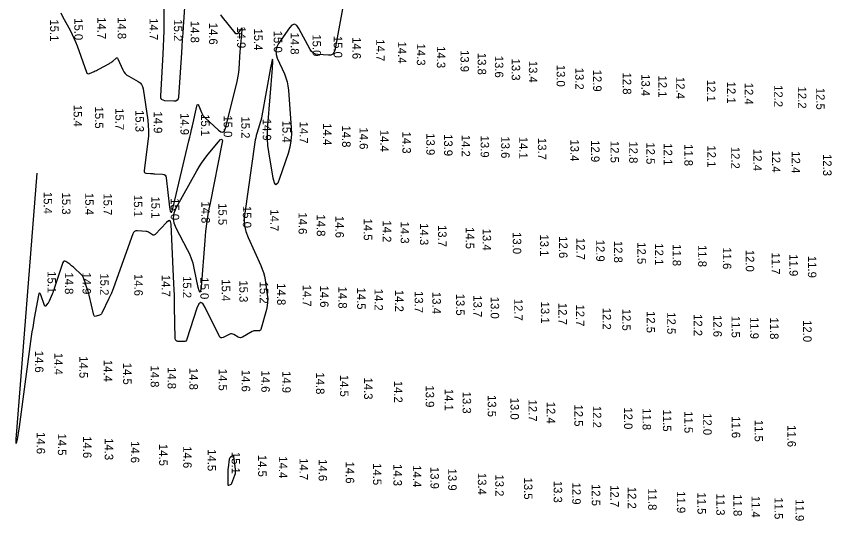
# Model space of a CAD drawing. Extents: x 988130 to 1132882, y 654656 to 841453.
# Drawn here: x 1109926.6 to 1110409, y 671865.3 to 672163.5 of the extents above; entities that cross this region are included whole.
import ezdxf

# ---------------------------------------------------------------- set-up
doc = ezdxf.new("R2010")
doc.units = 0
doc.layers.add('V-TOPO-MAJR', color=7, linetype='Continuous')
doc.layers.add('V-TOPO-SOUN', color=7, linetype='Continuous')

msp = doc.modelspace()

# ---------------------------------------------------------------- linework, layer by layer
at = {"layer": 'V-TOPO-MAJR'}
for points in [[(1110026.59, 672177.5), (1110025.28, 672157.31), (1110025.03, 672153.45), (1110024.77, 672149.58), (1110024.52, 672145.71), (1110024.27, 672141.85), (1110022.55, 672115.75), (1110022.31, 672114.61), (1110021.76, 672113.82), (1110020.91, 672113.37), (1110019.75, 672113.28), (1110014.49, 672113.6), (1110013.35, 672113.83), (1110012.55, 672114.38), (1110012.11, 672115.23), (1110012.01, 672116.39), (1110013.48, 672141.17), (1110013.72, 672145.73), (1110013.88, 672150.3), (1110013.97, 672154.88), (1110013.99, 672159.45), (1110013.85, 672194.11)], [(1110121.02, 672175.5), (1110114.96, 672143.34), (1110114.51, 672142), (1110113.74, 672141.08), (1110112.65, 672140.57), (1110111.24, 672140.48), (1110104.98, 672140.94), (1110103.51, 672141.21), (1110102.25, 672141.81), (1110101.2, 672142.72), (1110100.36, 672143.94), (1110093.76, 672156.3), (1110092.46, 672158.11), (1110091.08, 672158.77), (1110089.64, 672158.28), (1110088.14, 672156.63), (1110081.77, 672147.48), (1110080.64, 672145.37), (1110080.12, 672143.21), (1110080.23, 672140.99), (1110080.97, 672138.71), (1110085.14, 672129.48), (1110086.07, 672127.15), (1110086.79, 672124.76), (1110087.3, 672122.32), (1110087.59, 672119.83), (1110089.23, 672097.6), (1110089.32, 672093.73), (1110089.04, 672089.9), (1110088.37, 672086.13), (1110087.32, 672082.4), (1110082.37, 672067.59), (1110081.2, 672064.83), (1110080.18, 672063.96), (1110079.31, 672064.98), (1110078.59, 672067.89), (1110075.98, 672083.34), (1110075.45, 672087.21), (1110075.16, 672091.08), (1110075.11, 672094.97), (1110075.31, 672098.86), (1110078.04, 672132.84), (1110078.29, 672136.78), (1110078.2, 672138.12), (1110077.77, 672136.85), (1110076.99, 672132.98), (1110071.81, 672104.59), (1110071.55, 672103.28), (1110071.25, 672101.98), (1110070.91, 672100.68), (1110070.53, 672099.4), (1110068.93, 672094.29), (1110068.55, 672093), (1110068.23, 672091.71), (1110067.96, 672090.4), (1110067.74, 672089.08), (1110061.68, 672047.2), (1110061.4, 672043.49), (1110061.65, 672039.85), (1110062.42, 672036.28), (1110063.72, 672032.79), (1110071.24, 672016.12), (1110072.08, 672014.07), (1110072.78, 672011.98), (1110073.33, 672009.85), (1110073.74, 672007.68), (1110075.07, 671998.86), (1110075.28, 671996.68), (1110075.26, 671994.52), (1110075.01, 671992.37), (1110074.52, 671990.24), (1110071.16, 671978.41), (1110070.98, 671978), (1110070.72, 671977.71), (1110070.37, 671977.55), (1110069.93, 671977.5), (1110067.99, 671977.57), (1110067.51, 671977.55), (1110067.05, 671977.47), (1110066.61, 671977.32), (1110066.18, 671977.12), (1110060.42, 671973.82), (1110059.77, 671973.54), (1110059.12, 671973.45), (1110058.47, 671973.55), (1110057.82, 671973.84), (1110055.23, 671975.38), (1110054.58, 671975.67), (1110053.92, 671975.78), (1110053.25, 671975.72), (1110052.58, 671975.48), (1110048.94, 671973.7), (1110048.17, 671973.44), (1110047.5, 671973.5), (1110046.93, 671973.87), (1110046.48, 671974.55), (1110038.39, 671991.38), (1110036.97, 671993.66), (1110035.65, 671994.37), (1110034.45, 671993.49), (1110033.36, 671991.02), (1110027.54, 671972.65), (1110027.23, 671971.98), (1110026.77, 671971.51), (1110026.18, 671971.24), (1110025.44, 671971.17), (1110022.21, 671971.3), (1110021.51, 671971.43), (1110021, 671971.75), (1110020.69, 671972.27), (1110020.57, 671972.98), (1110020.25, 671991.76), (1110020.18, 671995.16), (1110020.08, 671998.56), (1110019.96, 672001.95), (1110019.81, 672005.35), (1110018.11, 672040.68), (1110017.88, 672042.1), (1110017.36, 672042.74), (1110016.55, 672042.59), (1110015.45, 672041.67), (1110008.73, 672034.54), (1110008.35, 672034.24), (1110007.95, 672034.11), (1110007.54, 672034.15), (1110007.1, 672034.36), (1110005.32, 672035.57), (1110004.86, 672035.84), (1110004.38, 672036.04), (1110003.88, 672036.18), (1110003.36, 672036.26), (1109998.23, 672036.7), (1109997.28, 672036.65), (1109996.51, 672036.34), (1109995.9, 672035.76), (1109995.47, 672034.92), (1109984.12, 672003.06), (1109983.51, 672001.41), (1109982.85, 671999.78), (1109982.14, 671998.17), (1109981.39, 671996.58), (1109977.22, 671988.04), (1109976.95, 671987.6), (1109976.61, 671987.25), (1109976.21, 671986.97), (1109975.74, 671986.78), (1109973.71, 671986.17), (1109973.25, 671986.1), (1109972.89, 671986.2), (1109972.62, 671986.46), (1109972.45, 671986.89), (1109969.6, 671998.71), (1109969.4, 671999.48), (1109969.2, 672000.24), (1109968.98, 672001), (1109968.74, 672001.76), (1109967.57, 672005.38), (1109967.43, 672005.83), (1109967.28, 672006.28), (1109967.13, 672006.72), (1109966.97, 672007.17), (1109966.36, 672008.94), (1109966.18, 672009.37), (1109965.95, 672009.77), (1109965.68, 672010.14), (1109965.36, 672010.47), (1109960.34, 672015.13), (1109959.81, 672015.61), (1109959.27, 672016.06), (1109958.71, 672016.49), (1109958.13, 672016.91), (1109955.78, 672018.52), (1109955.24, 672018.78), (1109954.79, 672018.78), (1109954.43, 672018.51), (1109954.15, 672017.97), (1109949.02, 672002.64), (1109948.73, 672001.79), (1109948.42, 672000.94), (1109948.09, 672000.09), (1109947.74, 671999.26), (1109945.92, 671995), (1109945.75, 671994.64), (1109945.56, 671994.29), (1109945.34, 671993.95), (1109945.09, 671993.63), (1109944.06, 671992.38), (1109943.82, 671992.16), (1109943.61, 671992.1), (1109943.43, 671992.23), (1109943.27, 671992.52), (1109941.02, 671998.76), (1109940.63, 671999.63), (1109940.28, 671999.9), (1109939.98, 671999.58), (1109939.73, 671998.66), (1109937.18, 671984.98), (1109936.7, 671982.29), (1109936.25, 671979.6), (1109935.83, 671976.9), (1109935.44, 671974.19), (1109928.18, 671920.76), (1109927.11, 671913.41), (1109926.57, 671910.98), (1109926.56, 671913.47), (1109927.07, 671920.88), (1109938.92, 672070.84)], [(1109952.87, 672165.61), (1109953.88, 672163.45), (1109958.54, 672154.95), (1109959.66, 672152.8), (1109960.69, 672150.62), (1109961.63, 672148.4), (1109962.48, 672146.13), (1109968.01, 672130.51), (1109968.31, 672129.93), (1109968.72, 672129.6), (1109969.25, 672129.52), (1109969.88, 672129.69), (1109972.62, 672130.88), (1109973.3, 672131.19), (1109973.98, 672131.51), (1109974.65, 672131.85), (1109975.31, 672132.2), (1109981.65, 672135.66), (1109982.16, 672135.96), (1109982.66, 672136.28), (1109983.13, 672136.64), (1109983.58, 672137.02), (1109985.35, 672138.59), (1109985.77, 672138.87), (1109986.14, 672138.91), (1109986.45, 672138.72), (1109986.72, 672138.3), (1109989.61, 672131.87), (1109990.26, 672130.69), (1109991.06, 672129.66), (1109992.02, 672128.77), (1109993.14, 672128.03), (1109998.59, 672125), (1109999.76, 672124.18), (1110000.66, 672123.17), (1110001.28, 672121.97), (1110001.63, 672120.59), (1110004.29, 672102.03), (1110004.63, 672098.92), (1110004.76, 672095.81), (1110004.68, 672092.7), (1110004.38, 672089.59), (1110002.16, 672072.21), (1110002.17, 672071.64), (1110002.36, 672071.21), (1110002.74, 672070.94), (1110003.29, 672070.81), (1110005.87, 672070.59), (1110006.52, 672070.54), (1110007.17, 672070.49), (1110007.81, 672070.44), (1110008.46, 672070.4), (1110013.08, 672070.12), (1110013.96, 672069.94), (1110014.62, 672069.54), (1110015.06, 672068.9), (1110015.28, 672068.04), (1110017.22, 672050.72), (1110017.63, 672048.31), (1110018.13, 672047.48), (1110018.73, 672048.24), (1110019.43, 672050.59), (1110028.71, 672089.83), (1110029.23, 672092.08), (1110029.76, 672094.33), (1110030.27, 672096.58), (1110030.79, 672098.84), (1110033.39, 672110.38), (1110033.63, 672111.13), (1110033.91, 672111.4), (1110034.23, 672111.18), (1110034.58, 672110.48), (1110036.07, 672106.69), (1110036.49, 672105.78), (1110037.01, 672104.93), (1110037.61, 672104.14), (1110038.31, 672103.42), (1110046.16, 672096.15), (1110047.58, 672095.15), (1110048.75, 672095.02), (1110049.66, 672095.76), (1110050.3, 672097.38), (1110056.97, 672123.88), (1110057.45, 672126.01), (1110057.84, 672128.16), (1110058.14, 672130.33), (1110058.33, 672132.51), (1110059.03, 672142.74), (1110059.13, 672144.19), (1110059.25, 672145.64), (1110059.38, 672147.08), (1110059.52, 672148.53), (1110060.26, 672155.74), (1110060.27, 672156.31), (1110060.16, 672156.54), (1110059.91, 672156.45), (1110059.53, 672156.03), (1110057.78, 672153.67), (1110057.34, 672153.23), (1110056.89, 672153.08), (1110056.44, 672153.22), (1110055.99, 672153.65), (1110048.6, 672162.89), (1110047.53, 672164.32)]]:
    msp.add_lwpolyline(points, dxfattribs=at)
for points in [[(1110036.13, 672076.68), (1110037.66, 672078.83), (1110039.27, 672080.92), (1110045.94, 672089.15), (1110047.33, 672090.63), (1110048.18, 672090.94), (1110048.47, 672090.09), (1110048.22, 672088.08), (1110041.16, 672053.1), (1110040.14, 672047.61), (1110039.28, 672042.09), (1110038.59, 672036.55), (1110038.07, 672030.99), (1110035.89, 672003.35), (1110035.61, 672001.16), (1110035.24, 672000.42), (1110034.78, 672001.11), (1110034.22, 672003.24), (1110031.81, 672014.64), (1110031.12, 672017.46), (1110030.23, 672020.21), (1110029.15, 672022.89), (1110027.89, 672025.5), (1110021.11, 672038.31), (1110019.93, 672041.3), (1110019.55, 672044.28), (1110019.98, 672047.26), (1110021.22, 672050.23), (1110033.38, 672072.17), (1110034.71, 672074.46)], [(1110052.8, 671902.41), (1110052.65, 671902.12), (1110052.57, 671901.78), (1110051.85, 671896.55), (1110051.74, 671895.56), (1110051.66, 671894.57), (1110051.61, 671893.57), (1110051.61, 671892.57), (1110051.69, 671886.76), (1110051.73, 671886.51), (1110051.83, 671886.36), (1110052.01, 671886.32), (1110052.25, 671886.37), (1110053.36, 671886.78), (1110053.61, 671886.9), (1110053.83, 671887.07), (1110054, 671887.28), (1110054.12, 671887.53), (1110055.9, 671892.25), (1110056.18, 671893.14), (1110056.33, 671894.04), (1110056.37, 671894.95), (1110056.3, 671895.87), (1110055.24, 671903.29), (1110055.16, 671903.58), (1110055.01, 671903.74), (1110054.8, 671903.75), (1110054.52, 671903.63), (1110053.29, 671902.88), (1110053.01, 671902.66)]]:
    msp.add_lwpolyline(points, close=True, dxfattribs=at)

# ---------------------------------------------------------------- texts
at = {"layer": 'V-TOPO-SOUN'}
for s, p in [('15.1 ', (1109946.58, 672161.66)), ('15.0 ', (1109960.87, 672162.37)), ('14.7 ', (1109974.54, 672162.97)), ('14.8 ', (1109986.54, 672163.01)), ('14.7 ', (1110005.37, 672162.36)), ('15.2 ', (1110019.79, 672161.71)), ('14.8 ', (1110029.76, 672160.79)), ('14.6 ', (1110040.62, 672159.72)), ('14.9 ', (1110057.22, 672157.56)), ('15.4 ', (1110067.25, 672156.3)), ('15.0 ', (1110078.88, 672154.99)), ('14.8 ', (1110088.84, 672153.91)), ('15.0 ', (1110101.84, 672152.84)), ('15.0 ', (1110114.38, 672151.92)), ('14.6 ', (1110125.41, 672151.19)), ('14.7 ', (1110139.48, 672149.9)), ('14.4 ', (1110152.31, 672148.58)), ('14.3 ', (1110163.54, 672147.37)), ('14.3 ', (1110175.37, 672145.86)), ('13.9 ', (1110189.37, 672143.56)), ('13.8 ', (1110199.52, 672141.89)), ('13.6 ', (1110209.72, 672140.18)), ('13.3 ', (1110219.65, 672138.51)), ('13.4 ', (1110229.82, 672137.2)), ('13.0 ', (1110246.23, 672134.85)), ('13.2 ', (1110257.27, 672133.11)), ('12.9 ', (1110267.82, 672131.95)), ('12.8 ', (1110285.4, 672130.25)), ('13.4 ', (1110296.41, 672129.3)), ('12.1 ', (1110306.42, 672128.49)), ('12.4 ', (1110317, 672127.64)), ('12.1 ', (1110335.21, 672125.96)), ('12.1 ', (1110347.1, 672124.87)), ('12.4 ', (1110357.52, 672124.24)), ('12.2 ', (1110374.97, 672122.84)), ('12.2 ', (1110388.99, 672121.94)), ('12.5 ', (1110399.83, 672121.26)), ('15.4 ', (1109960.46, 672111.16)), ('15.5 ', (1109973.08, 672110.12)), ('15.7 ', (1109985.17, 672109.2)), ('15.3 ', (1109997.04, 672108.08)), ('14.9 ', (1110007.89, 672107.29)), ('14.9 ', (1110023.67, 672106.33)), ('15.1 ', (1110035.87, 672105.66)), ('15.0 ', (1110049.27, 672104.94)), ('15.2 ', (1110059.67, 672104.28)), ('14.9 ', (1110072.35, 672102.96)), ('15.4 ', (1110083.99, 672101.81)), ('14.7 ', (1110094.16, 672101.23)), ('14.4 ', (1110108.08, 672100.27)), ('14.8 ', (1110119.33, 672098.99)), ('14.6 ', (1110129.65, 672097.82)), ('14.4 ', (1110141.87, 672096.38)), ('14.3 ', (1110155.02, 672095.33)), ('13.9 ', (1110169.14, 672094.37)), ('13.9 ', (1110179.65, 672093.86)), ('14.2 ', (1110190.05, 672093.46)), ('13.9 ', (1110201.27, 672092.98)), ('13.6 ', (1110213.44, 672092.51)), ('14.1 ', (1110224.09, 672092.27)), ('13.7 ', (1110235.17, 672091.61)), ('13.4 ', (1110254.43, 672090.73)), ('12.9 ', (1110266.62, 672090.27)), ('12.5 ', (1110278.14, 672089.83)), ('12.8 ', (1110289.17, 672089.56)), ('12.5 ', (1110299.33, 672088.98)), ('12.1 ', (1110309.65, 672088.42)), ('11.8 ', (1110321.82, 672087.98)), ('12.1 ', (1110335.42, 672087.18)), ('12.2 ', (1110349.54, 672086.34)), ('12.4 ', (1110362.6, 672085.07)), ('12.4 ', (1110373.61, 672084.15)), ('12.4 ', (1110385.3, 672083.69)), ('12.3 ', (1110403.9, 672082.09)), ('15.4 ', (1109942.74, 672059.71)), ('15.3 ', (1109953.58, 672059.3)), ('15.4 ', (1109967.32, 672059.07)), ('15.7 ', (1109978.16, 672058.82)), ('15.1 ', (1109996.11, 672057.89)), ('15.1 ', (1110006.44, 672057.01)), ('15.0 ', (1110017.94, 672055.97)), ('14.8 ', (1110036.09, 672054.11)), ('15.5 ', (1110046.09, 672053.06)), ('15.0 ', (1110060.6, 672051.37)), ('14.7 ', (1110076.81, 672049.39)), ('14.6 ', (1110093.54, 672047.59)), ('14.8 ', (1110104.34, 672046.38)), ('14.6 ', (1110115.37, 672045.48)), ('14.5 ', (1110132.13, 672043.92)), ('14.2 ', (1110143.39, 672042.87)), ('14.3 ', (1110153.97, 672042.13)), ('14.3 ', (1110165.37, 672041.17)), ('13.7 ', (1110176.11, 672040.12)), ('14.5 ', (1110192.48, 672038.93)), ('13.4 ', (1110202.46, 672037.96)), ('13.0 ', (1110220.32, 672035.94)), ('13.1 ', (1110236.49, 672034.56)), ('12.6 ', (1110247.66, 672033.45)), ('12.7 ', (1110257.98, 672032.47)), ('12.9 ', (1110269.63, 672031.43)), ('12.8 ', (1110280.18, 672030.76)), ('12.5 ', (1110293.99, 672029.94)), ('12.1 ', (1110304.39, 672029.29)), ('11.8 ', (1110314.87, 672028.83)), ('11.8 ', (1110329.99, 672028.28)), ('11.6 ', (1110344.59, 672026.92)), ('12.0 ', (1110358.13, 672025.47)), ('11.7 ', (1110373.42, 672023.82)), ('11.9 ', (1110383.96, 672022.8)), ('11.9 ', (1110394.91, 672021.87)), ('15.1 ', (1109945.03, 672012.83)), ('14.8 ', (1109955.29, 672012.12)), ('14.9 ', (1109965.73, 672012.11)), ('15.2 ', (1109976.22, 672011.54)), ('14.6 ', (1109996.38, 672011.16)), ('14.7 ', (1110012.64, 672010.69)), ('15.2 ', (1110025.13, 672009.92)), ('15.0 ', (1110035.43, 672009.21)), ('15.4 ', (1110048.09, 672008.07)), ('15.3 ', (1110058.53, 672007.41)), ('15.2 ', (1110070.58, 672006.64)), ('14.8 ', (1110080.88, 672005.68)), ('14.7 ', (1110096.03, 672004.85)), ('14.6 ', (1110106.29, 672004.39)), ('14.8 ', (1110117.16, 672003.7)), ('14.5 ', (1110128.22, 672003.13)), ('14.2 ', (1110138.5, 672002.47)), ('14.2 ', (1110150.67, 672001.77)), ('13.7 ', (1110162.23, 672001.1)), ('13.4 ', (1110172.73, 672000.56)), ('13.5 ', (1110186.79, 671999.53)), ('13.7 ', (1110197.02, 671998.6)), ('13.0 ', (1110207.21, 671997.71)), ('12.7 ', (1110221.16, 671996.52)), ('13.1 ', (1110236.94, 671994.83)), ('12.7 ', (1110247.34, 671994.08)), ('12.7 ', (1110257.66, 671993.14)), ('12.2 ', (1110273.44, 671991.24)), ('12.5 ', (1110285.07, 671990.61)), ('12.5 ', (1110299.47, 671989.27)), ('12.5 ', (1110311.67, 671988.52)), ('12.2 ', (1110327.4, 671987.47)), ('12.6 ', (1110338.95, 671986.89)), ('11.5 ', (1110349.74, 671986.43)), ('11.9 ', (1110360.76, 671985.73)), ('11.8 ', (1110372.51, 671985.51)), ('12.0 ', (1110392.09, 671983.9)), ('14.6 ', (1109937.62, 671965.82)), ('14.4 ', (1109949.07, 671964.51)), ('14.5 ', (1109963.88, 671962.51)), ('14.4 ', (1109978.34, 671960.41)), ('14.5 ', (1109989.77, 671958.7)), ('14.8 ', (1110006.03, 671957.11)), ('14.8 ', (1110016.07, 671956.15)), ('14.8 ', (1110028.98, 671955.64)), ('14.5 ', (1110046.27, 671955.15)), ('14.6 ', (1110059.9, 671954.52)), ('14.6 ', (1110071.52, 671954.15)), ('14.9 ', (1110083.92, 671953.8)), ('14.8 ', (1110103.87, 671952.99)), ('14.5 ', (1110118.09, 671951.58)), ('14.3 ', (1110132.3, 671949.97)), ('14.2 ', (1110150.04, 671948.01)), ('13.9 ', (1110168.76, 671945.29)), ('14.1 ', (1110180.05, 671943.31)), ('13.3 ', (1110190.62, 671941.6)), ('13.5 ', (1110205.46, 671939.62)), ('13.0 ', (1110218.94, 671938.04)), ('12.7 ', (1110229.62, 671936.91)), ('12.4 ', (1110240.39, 671935.67)), ('12.5 ', (1110256.74, 671934)), ('12.2 ', (1110267.66, 671933.18)), ('12.0 ', (1110286.12, 671932.33)), ('11.8 ', (1110297.08, 671931.85)), ('11.5 ', (1110309.13, 671931.02)), ('11.5 ', (1110321.8, 671930)), ('12.0 ', (1110332.96, 671928.9)), ('11.6 ', (1110349.86, 671927.14)), ('11.5 ', (1110363.36, 671924.96)), ('11.6 ', (1110382.81, 671921.84)), ('14.6 ', (1109938.6, 671917.72)), ('14.5 ', (1109951.15, 671916.88)), ('14.6 ', (1109966.05, 671915.26)), ('14.3 ', (1109978.88, 671914.12)), ('14.6 ', (1109994.32, 671912.4)), ('14.5 ', (1110011.08, 671910.69)), ('14.6 ', (1110025.31, 671909.34)), ('14.5 ', (1110039.73, 671907.61)), ('15.1 ', (1110053.95, 671905.97)), ('14.5 ', (1110069.64, 671904.24)), ('14.4 ', (1110081.89, 671903.38)), ('14.7 ', (1110094.11, 671902.31)), ('14.6 ', (1110105.41, 671901.67)), ('14.6 ', (1110121.48, 671900.28)), ('14.5 ', (1110137.6, 671899.3)), ('14.3 ', (1110149.7, 671898.82)), ('14.4 ', (1110161.18, 671898.08)), ('13.9 ', (1110171.61, 671897.12)), ('13.9 ', (1110182.08, 671896.09)), ('13.4 ', (1110199.65, 671893.61)), ('13.2 ', (1110209.94, 671892.67)), ('13.5 ', (1110226.93, 671890.82)), ('13.3 ', (1110244.5, 671888.91)), ('12.9 ', (1110255.5, 671887.83)), ('12.5 ', (1110267.04, 671887.01)), ('12.7 ', (1110278.04, 671886.29)), ('12.2 ', (1110288.31, 671885.35)), ('11.8 ', (1110300.42, 671884.44)), ('11.9 ', (1110317.38, 671882.76)), ('11.5 ', (1110329.57, 671882.05)), ('11.3 ', (1110340.7, 671881.4)), ('11.8 ', (1110350.87, 671880.93)), ('11.4 ', (1110361.54, 671880.05)), ('11.5 ', (1110375.14, 671879.11)), ('11.9 ', (1110387.57, 671878.02))]:
    msp.add_text(s, height=5, rotation=270, dxfattribs=at).set_placement(p)

doc.saveas('drawing.dxf')
